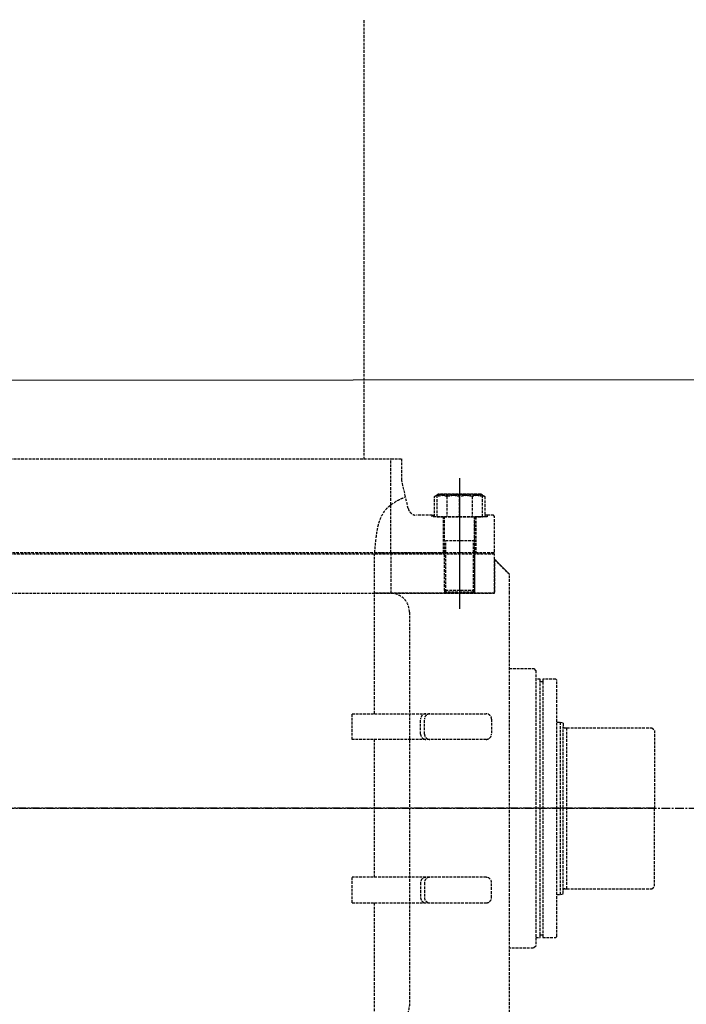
# Model space of a CAD drawing. Header units: millimetres. Extents: x 42975 to 708721, y 118172 to 172014.
# Tile 266 of 316: x 345534 to 346773, y 147273 to 149104. Entities that reach past the tile are written whole.
import ezdxf

# ---------------------------------------------------------------- set-up
doc = ezdxf.new("R2010")
doc.units = ezdxf.units.MM
doc.linetypes.add('ГТО-1 Пунктир', pattern=[7, 5, -2])
doc.linetypes.add('осевая', pattern=[50.8, 31.75, -6.35, 6.35, -6.35])
for name, color, linetype, lineweight in [('ГТО-2_Оси_025', 6, 'осевая', 25), ('ГТО-2_Размеры_035', 2, 'Continuous', 35), ('ОГОС_Пунктир_025', 151, 'ГТО-1 Пунктир', 25), ('ОЗиМ Линии', 7, 'Continuous', 25)]:
    doc.layers.add(name, color=color, linetype=linetype, lineweight=lineweight)
doc.styles.get("Standard").update_dxf_attribs({"font": 'arial.ttf'})
doc.linetypes.add('Линия уплотнения', pattern='A,15,-5.08,["x",Standard,S=3.54,R=0,X=-1.27,Y=-1.27],-6.35', length=26.43)

# ---------------------------------------------------------------- blocks, each defined once
blk = doc.blocks.new('ОГСО_Затвор_План')
at = {"layer": 'ГТО-2_Оси_025', "ltscale": 0.5}
blk.add_line((1439.7, 0), (-1270.3, 0), dxfattribs=at)
at = {"layer": 'ОГОС_Пунктир_025'}
for p, q in [((-794.6, 650), (949.7, 650)), ((1077.2, 614), (1077.2, 370)), ((1077.2, 609), (1077.2, 375)), ((1053.8, 579.7), (1053.8, 542)), ((1077.2, 542), (1077.2, 579.7)), ((1100.6, 579.7), (1100.6, 542)), ((949.7, 475), (949.7, 564.6)), ((1026.2, 545), (1030.4, 545)), ((1049.2, 475), (1049.2, 542)), ((1105.2, 475), (1105.2, 542)), ((1128.2, 545), (1124, 545)), ((1105.2, 497.5), (1049.2, 497.5)), ((1105.2, 497.5), (1049.2, 497.5)), ((1051.4, 475), (1051.4, 497.5)), ((1103, 475), (1103, 497.5)), ((1140.2, 475), (-794.6, 475)), ((1142.2, 473), (-794.6, 473)), ((919, 175.8), (919, 473)), ((1051.4, 402.8), (1051.4, 475)), ((1051.4, 402.8), (1051.4, 475)), ((1103, 402.8), (1103, 475)), ((1103, 402.8), (1103, 475)), ((1049.2, 405), (1049.2, 400)), ((1105.2, 405), (1049.2, 405)), ((1105.2, 405), (1105.2, 400)), ((109.7, 400), (1142.2, 400)), ((1051.4, 402.8), (1051.4, 400)), ((1103, 402.8), (1103, 400)), ((1226.7, -235), (1226.7, 235)), ((1231.7, 235), (1231.7, -235)), ((877.3, 128.2), (877.3, 175.7)), ((1264.7, -160), (1264.7, 160)), ((1269.7, -152.5), (1269.7, 152.5)), ((1276.7, -149.5), (1276.7, 149.5)), ((919, -128.3), (919, 128.2)), ((877.3, -175.7), (877.3, -128.3)), ((919, -475), (919, -175.8))]:
    blk.add_line(p, q, dxfattribs=at)
for points in [[(949.7, 564.6), (949.7, 650), (969.7, 650)], [(976.7, 579.5), (969.7, 610), (969.7, 650)], [(1105.2, 542), (1105.2, 405), (1102.2, 402), (1052.2, 402), (1049.2, 405), (1049.2, 542)], [(919, -400), (1142.2, -400), (1142.2, -463), (1169.7, -435.5), (1169.7, 400), (1169.7, 435.5), (1142.2, 463), (1142.2, 400), (919, 400)], [(1105.2, 475), (1105.2, 405), (1102.2, 402), (1052.2, 402), (1049.2, 405), (1049.2, 475)], [(1142.2, 400), (1142.2, 473), (1140.2, 475)], [(1142.2, 400), (1142.2, 473), (1140.2, 475)], [(1142.2, 400), (1142.2, 463), (1169.7, 435.5)], [(1169.7, 260), (1214.9, 260), (1218.7, 256.2), (1218.7, -256.2), (1214.4, -260), (1169.7, -260)], [(1218.7, -240), (1226.7, -240), (1226.7, -235), (1231.7, -235), (1231.7, -240), (1255.8, -240), (1257.7, -238.1), (1257.7, 238.1), (1255.8, 240), (1231.7, 240), (1231.7, 235), (1226.7, 235), (1226.7, 240), (1218.7, 240)], [(1257.7, 160), (1264.7, 160)], [(1257.7, -160), (1264.7, -160)]]:
    blk.add_lwpolyline(points, dxfattribs=at)
for points in [[(919.3, 475), (1047.2, 475), (1047.2, 542), (1026.2, 542), (1026.2, 545), (997.4, 545, -0.349242), (981.8, 557.4), (976.7, 579.5)], [(1124, 579.7, 0.211292), (1100.6, 579.7, 0.105646), (1053.8, 579.7, 0.211292), (1030.4, 579.7)], [(1034.7, 579.7, -0.116285), (1077.2, 579.7, -0.116285), (1119.7, 579.7)], [(949.7, 475), (949.7, 400, -0.414214), (983.9, 365), (983.9, -367.1, -0.21363), (972.2, -393.3), (972.2, -444.3), (974.3, -450), (980.7, -450), (980.7, -461.2), (994.4, -475)], [(877.3, 175.7), (1126.6, 175.8, -0.414283), (1136.6, 165.8), (1136.6, 138.2, -0.414214), (1126.6, 128.2), (877.3, 128.2)], [(1014.7, 128.2, -0.414144), (1004.7, 138.2), (1004.7, 165.8, -0.414144), (1014.7, 175.8)], [(1021.9, 128.2, -0.414144), (1011.9, 138.2), (1011.9, 165.8, -0.414144), (1021.9, 175.8)], [(1264.7, 160), (1269.7, 158.7), (1269.7, 152.5, 0.414214), (1272.7, 149.5), (1276.7, 149.5), (1276.7, 150), (1434.7, 150), (1439.7, 145), (1439.7, 0)], [(1264.7, -160), (1269.7, -158.7), (1269.7, -152.5, -0.414214), (1272.7, -149.5), (1276.7, -149.5), (1276.7, -150), (1434.7, -150), (1439.7, -145), (1439.7, 0)], [(877.3, -175.7), (1126.6, -175.8, 0.414283), (1136.6, -165.8), (1136.6, -138.2, 0.414214), (1126.6, -128.3), (877.3, -128.3)], [(1014.7, -128.3, 0.414144), (1004.7, -138.2), (1004.7, -165.8, 0.414144), (1014.7, -175.8)], [(1021.9, -128.3, 0.414144), (1011.9, -138.2), (1011.9, -165.8, 0.414144), (1021.9, -175.8)]]:
    blk.add_lwpolyline(points, format="xyb", dxfattribs=at)
for points in [[(1124, 579.7), (1124, 542), (1030.4, 542), (1030.4, 579.7), (1037.9, 584), (1116.5, 584)], [(1119.7, 542), (1119.7, 582.2), (1116.5, 584), (1037.9, 584), (1034.7, 582.2), (1034.7, 542)], [(1140.2, 475), (1142.2, 477), (1142.2, 543), (1140.2, 545), (1128.2, 545), (1128.2, 542), (1107.2, 542), (1107.2, 475)]]:
    blk.add_lwpolyline(points, close=True, dxfattribs=at)
for points, knots in [([(949.7, 564.6), (954, 567.5), (962.5, 573.4), (972, 577.4), (976.7, 579.5)], [0, 0, 0, 0, 15.585802, 30.931216, 30.931216, 30.931216, 30.931216]), ([(919.3, 475), (920.2, 483.6), (921.9, 501.7), (925.4, 528.9), (934.1, 549.1), (943.8, 559.8), (947.7, 563), (949.7, 564.6)], [0, 0, 0, 0, 25.928363, 54.505594, 82.284836, 89.85157, 97.520828, 97.520828, 97.520828, 97.520828])]:
    blk.add_open_spline(points, degree=3, knots=knots, dxfattribs=at)
blk = doc.blocks.new('A$C1AA538EC')
at = {"layer": 'ОГОС_Пунктир_025'}
blk.add_line((900, -10451.2), (900, -9633.4), dxfattribs=at)
at = {"layer": 'ГТО-2_Размеры_035', "rotation": 0.0001303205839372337}
blk.add_blockref('ОГСО_Затвор_План', (0, -11100.1), dxfattribs=at)

msp = doc.modelspace()

# ---------------------------------------------------------------- linework, layer by layer
at = {"layer": 'ГТО-2_Оси_025', "ltscale": 0.5}
msp.add_line((308398.4, 147637), (372499, 147637), dxfattribs=at)
at = {"layer": 'ОЗиМ Линии', "color": 4, "linetype": 'Линия уплотнения', "ltscale": 1.7}
msp.add_lwpolyline([(318074.6, 148407.2), (318074.6, 139337.2), (364324.1, 139352.8), (364324.1, 148450.1)], close=True, dxfattribs=at)

# ---------------------------------------------------------------- block references
at = {"layer": 'ГТО-2_Размеры_035'}
msp.add_blockref('A$C1AA538EC', (345274.6, 158737.1), dxfattribs=at)

doc.saveas('drawing.dxf')
